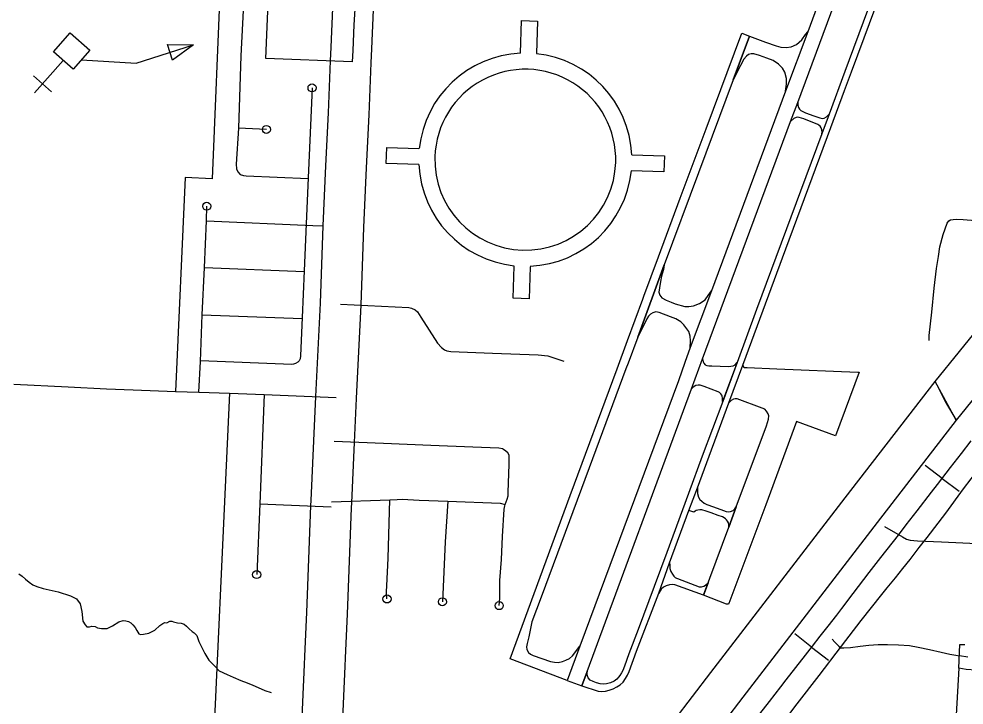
# Model space of a CAD drawing. Extents: x 653372 to 905732, y 627442 to 787275.
# Drawn here: x 687453 to 693304, y 745880 to 750128 of the extents above; entities that cross this region are included whole.
import ezdxf

# ---------------------------------------------------------------- set-up
doc = ezdxf.new("R2010")
doc.units = 0
for name, color, linetype in [('15', 7, 'Continuous'), ('33', 7, 'Continuous'), ('34', 7, 'Continuous'), ('35', 7, 'Continuous'), ('40', 7, 'Continuous'), ('45', 7, 'Continuous'), ('57', 7, 'Continuous'), ('6', 7, 'Continuous')]:
    doc.layers.add(name, color=color, linetype=linetype)

msp = doc.modelspace()

# ---------------------------------------------------------------- linework, layer by layer
at = {"layer": '15'}
for points in [[(689188.4, 745370.5), (689213.6, 745945.1), (689218.8, 746083.4), (689225.2, 746227.7), (689234.5, 746453.4), (689260.3, 747114.7), (689262.6, 747146.1), (689279.7, 747516.4), (689291.3, 747789.3), (689319, 748367.6), (689337.3, 748846.3), (689353.3, 749217.9), (689369.5, 749545.3), (689382.3, 749867.3), (689386.5, 749952.9), (689396.2, 750194.9)], [(689645.9, 750183.4), (689636.3, 749941.9), (689632.1, 749856.3), (689619.2, 749534.1), (689603, 749206.3), (689587.1, 748836.1), (689568.8, 748356.9), (689541, 747778), (689529.4, 747505.3), (689512.2, 747131.3), (689510, 747100.7), (689484.3, 746443.4), (689475, 746217), (689468.6, 746073.2), (689463.4, 745935), (689438.2, 745359.4)], [(693255.3, 747643), (693125.3, 747883.4), (693577.6, 748439.7), (693782.1, 748722.2), (693910, 748955), (694023, 749162.6), (694325.7, 749716.7), (694531.2, 750092.3), (694781, 750027.9)], [(694781, 750027.9), (694545.1, 749596.7), (694242.5, 749042.9), (694129.3, 748835), (693993.7, 748588.1), (693776.2, 748287.7), (693255.3, 747643)], [(690135.7, 743844.7), (690289.8, 744101.9), (690437.4, 744346.9), (691024.6, 745152.6), (691135.2, 745305.1), (691508.8, 745784.9), (691735.9, 746080.8), (692567.3, 747162.9), (693125.3, 747883.4), (693186.7, 747758.5), (693255.3, 747643)], [(693255.3, 747643), (692765.2, 747010.2), (691934.1, 745928.5), (691706.5, 745632), (691335.1, 745154.9), (691226.9, 745005.6), (690645.9, 744208.4), (690504.1, 743973.1), (690352.8, 743720.6)]]:
    msp.add_lwpolyline(points, dxfattribs=at)
at = {"layer": '33'}
for points in [[(688851.9, 750381.6), (688827.3, 749899.1), (688811.5, 749450.7), (688797.9, 749228.5), (688799.3, 749199.4), (688808, 749180.6), (688822.6, 749165.1), (688843.3, 749157.5), (688860.6, 749155.8), (689243.8, 749139.1)], [(689267.7, 749700.5), (689244, 749144.6), (689232, 748858.1), (689218.6, 748568.6), (689206.4, 748278.5), (689195.5, 748041.1), (689193.2, 748022.6), (689187.7, 748010.6), (689178.7, 748002.8), (689164.6, 747993.9), (689152.9, 747990.2), (689141.8, 747988.8), (688578.1, 748012)], [(688985.2, 749443.2), (688811.5, 749450.7)], [(688567.7, 747817.2), (688577.8, 748006.3), (688587, 748296.5), (688601, 748588.9), (688614.7, 748877.3), (688615.9, 748968.2)], [(693087, 748137.9), (693088.2, 748167.3), (693104.4, 748311.9), (693119.3, 748461.4), (693134.1, 748582.1), (693145.1, 748656.7), (693154, 748716.2), (693175.4, 748792), (693199.1, 748863), (693209.9, 748878.6), (693220.4, 748883.9), (693236.4, 748886.6), (693255.6, 748887.6), (693298.5, 748885.5), (693374, 748880.1), (693495.7, 748874), (693825.8, 748858.9), (694044.5, 748852.7)], [(688614.7, 748877.3), (689273.4, 748848.8), (689337.3, 748846.2)], [(688601, 748588.9), (689218.4, 748563)], [(689443.9, 748362.2), (689866.6, 748342), (689884.3, 748336.4), (689905.7, 748326.8), (689920.6, 748313.6), (689941.4, 748282.3), (690045, 748119.5), (690068.5, 748093.3), (690088.5, 748078.6), (690101.1, 748073.1), (690126.5, 748069.8), (690385.4, 748058.2), (690667.9, 748048.5), (690727, 748042.3), (690825.8, 748008.5)], [(688587, 748296.5), (689206.2, 748272.7)], [(687422.5, 747866.1), (687758.2, 747849.1), (687994.4, 747838.5), (688161.1, 747832.4), (688421.4, 747822.2), (688567.7, 747817.2), (688755.9, 747811), (688971.3, 747803.2), (689416.2, 747783.7)], [(688971.3, 747803.2), (688944.2, 747125.3), (688924.9, 746687.9)], [(690426.4, 746495.8), (690430.5, 746542.6), (690430.4, 746650.4), (690441, 746782.3), (690445.9, 746923.3), (690456.3, 747093.6), (690460.9, 747113.3), (690463.7, 747122.3), (690476, 747153.8), (690481.2, 747174.8), (690482.5, 747196.6), (690488.5, 747371.8), (690488.4, 747414.2), (690488.1, 747427.4), (690479.3, 747442.2), (690467.1, 747452.5), (690453.5, 747462.8), (690445.7, 747467), (690424, 747469.7), (690262.2, 747475.8), (690002.4, 747486.3), (689709.6, 747499), (689404.5, 747510.8)], [(692175.5, 745762.6), (692270.7, 745888.2), (692407.9, 746063.6), (692544.8, 746245), (692667.4, 746404.6), (692794.3, 746564.5), (692828.3, 746605.9), (692878.5, 746668.8), (692925.3, 746726.4), (692970.4, 746781.7), (693026.5, 746856.5), (693074.9, 746918), (693190.4, 747069), (693300.2, 747217.8), (693538.5, 747527.5)], [(688944.2, 747125.3), (689385.2, 747107.7)], [(689387.4, 747138.7), (689748.7, 747151), (689794.1, 747152.3), (689829.1, 747153.9), (689861.5, 747152.3), (689931.5, 747149.5), (690109.1, 747141.5), (690431.5, 747129.2), (690463.7, 747122.3)], [(689731.5, 746537.1), (689728.9, 746584.1), (689730, 746617.8), (689739.1, 746790.2), (689748.7, 747151)], [(690109.1, 747141.5), (690092.5, 746890), (690074.7, 746519.5)], [(692811.6, 746985.2), (692922.7, 746920.6), (692948.2, 746907.4), (692970, 746900)]]:
    msp.add_lwpolyline(points, dxfattribs=at)
for centre in [(689267.7, 749700.5), (688985.2, 749443.2), (688615.9, 748968.2), (688924.9, 746687.9), (689731.5, 746537.1), (690074.7, 746519.5), (690426.4, 746495.8)]:
    msp.add_circle(centre, 25, dxfattribs=at)
at = {"layer": '34'}
for points in [[(692970, 746900), (693015.9, 746897.7), (693164.1, 746891.3), (693297, 746884.5), (693595.6, 746869.7), (693945.6, 746853.5), (694093.8, 746846.2), (694175.1, 746844.7), (694329.8, 746839.1), (694375.7, 746836.7), (694392.8, 746831.4), (694405.9, 746822.4), (694416, 746808.7), (694419.4, 746793.3), (694421.3, 746729), (694435.6, 746663.5), (694447.6, 746583.6), (694455, 746544.1)], [(692488, 746288.2), (692504.4, 746269.3), (692528.3, 746244.6), (692541.1, 746234.8), (692559.9, 746233.5), (692601.3, 746235.9), (692660.2, 746245), (692714.1, 746250.6), (692772.9, 746254.7), (692830.1, 746254.4), (692898.2, 746252.4), (692966.2, 746248.1), (693019.9, 746239.3), (693090.5, 746223.4), (693161.8, 746207.5), (693215.8, 746195), (693252.5, 746188.1), (693274.8, 746184.6)]]:
    msp.add_lwpolyline(points, dxfattribs=at)
at = {"layer": '35'}
for points in [[(687451.8, 746692.1), (687474.2, 746678.3), (687493.8, 746660.1), (687516.9, 746640.2), (687538.3, 746624.6), (687564.3, 746613.3), (687603.4, 746601.6), (687695.9, 746580.4), (687771.5, 746557.1), (687810.3, 746537.5), (687833.1, 746507), (687842.2, 746460.3), (687849.1, 746398.7), (687862.5, 746376.4), (687874.4, 746365.5), (687889.3, 746364.2), (687904.3, 746369), (687924.4, 746365.7), (687940, 746359.1), (687963.5, 746353.2), (688000.3, 746354.7), (688031.5, 746371.3), (688070.8, 746394.7), (688098.2, 746403.5), (688115.7, 746401.2), (688131.3, 746397.2), (688146, 746389.8), (688157.9, 746376.3), (688173.2, 746360.9), (688182.3, 746342.2), (688194.8, 746321.7), (688205.2, 746317.9), (688224.6, 746319.9), (688258, 746325.1), (688293.7, 746344.2), (688325.2, 746373), (688344, 746385.6), (688355.5, 746390.5), (688368.7, 746390.1), (688388, 746399.3), (688400.3, 746399.8), (688409.8, 746396), (688435, 746389.1), (688457.7, 746387.5), (688475.9, 746380), (688490.5, 746368.1), (688507.5, 746351.8), (688525.5, 746336.4), (688538.3, 746326.4), (688553.6, 746310.1)], [(688553.6, 746310.1), (688567.8, 746273.8), (688604.2, 746200), (688628.3, 746157.2), (688652.2, 746136.3), (688667.5, 746118.3), (688693, 746093), (688742.3, 746068.7), (688778.6, 746052.7), (688826.2, 746032.8), (688867, 746018.5), (688901.6, 746004.3), (688934.4, 745988.4), (688975.1, 745970.5), (689015.4, 745958.1)]]:
    msp.add_lwpolyline(points, dxfattribs=at)
at = {"layer": '40'}
for p, q in [((693168.3, 747283.2), (693062.8, 747362.6)), ((693168.3, 747283.2), (693273.8, 747203.9)), ((692360.5, 746239.3), (692256.7, 746320.9)), ((692360.5, 746239.3), (692464.3, 746157.8))]:
    msp.add_line(p, q, dxfattribs=at)
for points in [[(692017.9, 745797.4), (692098.9, 745901.5), (692169.7, 745992.7), (692202.7, 746035.4), (692321.5, 746189.8), (692365.2, 746245.3), (692414.1, 746306.7), (692461.7, 746368.2), (692515.5, 746437.2), (692546.7, 746477.8), (692618, 746569.9), (692683.5, 746656.5), (692717.3, 746700.4), (692788.5, 746792.9), (692897.1, 746931.3), (692946.1, 746995.7), (693013.8, 747083.1), (693102.4, 747197.8), (693140.2, 747245.8), (693219.5, 747351.3), (693287.6, 747438.3), (693347.3, 747515.7)], [(693013.8, 747083.1), (693102.4, 747197.8), (693140.2, 747245.8), (693219.5, 747351.3), (693287.6, 747438.3), (693347.3, 747515.7)], [(692017.9, 745797.4), (692098.9, 745901.5), (692169.7, 745992.7), (692202.7, 746035.4), (692321.5, 746189.8), (692365.2, 746245.3), (692414.1, 746306.7), (692461.7, 746368.2), (692515.5, 746437.2), (692546.7, 746477.8), (692618, 746569.9), (692683.5, 746656.5), (692717.3, 746700.4), (692788.5, 746792.9), (692897.1, 746931.3), (692946.1, 746995.7), (693013.8, 747083.1)]]:
    msp.add_lwpolyline(points, dxfattribs=at)
at = {"layer": '45'}
for points in [[(693384.6, 746094.9), (693377.2, 746095.4), (693317.3, 746101.3), (693270.6, 746109.2), (693278.7, 746254.7), (693308.7, 746254.9)], [(693327.3, 746175.7), (693274.8, 746184.6)]]:
    msp.add_lwpolyline(points, dxfattribs=at)
at = {"layer": '57'}
for p, q in [((690557.7, 749916), (690563.7, 750117.1)), ((690563.7, 750117.1), (690663.7, 750114.1)), ((690663.7, 750114.1), (690657.7, 749913)), ((688372.1, 749969.2), (688533.4, 749967.4)), ((688403.3, 749872), (688372.1, 749969.2)), ((688533.4, 749967.4), (688403.3, 749872)), ((687548.8, 749669.3), (687727.6, 749870.7)), ((687654.7, 749675.6), (687542.5, 749775.2)), ((689726.8, 749231.8), (689729.8, 749331.8)), ((689729.8, 749331.8), (689929.1, 749325.8)), ((689927.8, 749225.8), (689726.8, 749231.8)), ((691246.3, 749286.2), (691449, 749280.1)), ((691449, 749280.1), (691446, 749180.2)), ((691446, 749180.2), (691243.3, 749186.3)), ((690512.1, 748397.9), (690518.1, 748597.1)), ((690618, 748592.4), (690612.1, 748394.9)), ((690612.1, 748394.9), (690512.1, 748397.9))]:
    msp.add_line(p, q, dxfattribs=at)
for points in [[(693030.5, 751632.9), (692932.1, 751669.5), (692336.1, 750046.6), (692198.7, 749679.9), (691739.6, 748445.1), (691608.1, 748093.3), (691575.9, 748000.7), (691535.7, 747887.3), (690925.2, 746243.9), (690846.5, 746032.7)], [(690846.5, 746032.7), (690937.7, 745999.2), (690971.2, 746089), (691615.8, 747837.2), (691685.2, 748023.2), (692230.2, 749493.5), (692274.4, 749610), (692977.4, 751504.3), (693030.5, 751632.9)], [(692873.3, 750631.1), (692565.4, 749802), (692468.1, 749538.1), (692424.3, 749416.8), (692324.3, 749150.5), (692020, 748328.4), (691900.3, 748000.1), (691810, 747760.3), (691682.5, 747420.5), (691598.3, 747189.7), (691463.8, 746825.6), (691385.4, 746614.7), (691286, 746348.4), (691229.3, 746197.3), (691202.3, 746121.7), (691190.7, 746095), (691182.9, 746079), (691173.5, 746062.3), (691165, 746052.5), (691154, 746041), (691138.1, 746028.2), (691115.2, 746018.1), (691090.9, 746011.4), (691071.7, 746010.5), (691052.1, 746012.2), (691027.9, 746018.5), (691007, 746025.1), (690989.9, 746034.8), (690977.7, 746047.8), (690970.5, 746066.5), (690971.2, 746089), (690937.7, 745999.2)], [(690937.7, 745999.2), (691038.5, 745966.7), (691057.6, 745964), (691083.6, 745966.1), (691107.4, 745972.1), (691131.4, 745981.7), (691154.6, 745992.1), (691174.2, 746005.2), (691192.9, 746022.4), (691208.7, 746044.9), (691221.2, 746064.5), (691231.5, 746087.9), (691276.7, 746213), (691413.6, 746572.8), (691481.4, 746761.4), (691601, 747085.2), (691652.9, 747225.5), (691848.4, 747750.1), (691934.2, 747983.8), (692201.1, 748704.1), (692479.9, 749454.4), (692564.1, 749683.8), (692607.6, 749800.5), (692796, 750311.2)], [(690493.9, 746166.5), (690865, 747176.4), (691156.4, 747960.9), (691156.4, 747960.9), (691220, 748136.2), (691315, 748393), (691322.2, 748411.6), (691412.8, 748655.8), (691547.1, 749018.6), (691707.3, 749446.6), (691928.1, 750040.3)], [(691928.1, 750040.3), (691975.8, 750021), (691874.4, 749750.5), (691660.3, 749175.5), (691448, 748604.8), (691284.4, 748158.3), (691224.3, 747995.7), (691210.4, 747960.5), (690983.6, 747348.8), (690686.1, 746548.9), (690628.9, 746396.2), (690609, 746301.8), (690599.9, 746261.5), (690595.7, 746241), (690597.4, 746224.6), (690607.5, 746205.8), (690620, 746194.7), (690636.8, 746186.4), (690743.1, 746149.7), (690767.9, 746145.4), (690791.3, 746144), (690817.8, 746148.9), (690839.4, 746157.5), (690861, 746167.6), (690880, 746184.1), (690925.2, 746243.9), (690846.5, 746032.7), (690493.9, 746166.5)], [(692038.6, 749901.4), (692002.5, 749911.9), (691985.9, 749911.6), (691969.2, 749907.4), (691956.2, 749896.7), (691941.4, 749877.4), (691920.5, 749838.5), (691874.4, 749750.5), (691975.8, 750021), (692074.2, 749983.3)], [(692074.2, 749983.3), (692140.7, 749960), (692169.7, 749952), (692202, 749950.2), (692233, 749955.6), (692265.9, 749969.6), (692299.1, 749997.9), (692323, 750030.4), (692336.1, 750046.6), (692198.7, 749679.9), (692203.9, 749723.2), (692205, 749759.6), (692193.5, 749797.9), (692179.2, 749822), (692155.5, 749846.5), (692122.2, 749870.4), (692083.9, 749884.2), (692038.6, 749901.4)], [(687840.1, 749875.1), (688178.1, 749853.3), (688533.4, 749967.4)], [(692312.3, 749508.2), (692283.8, 749518), (692274.9, 749518.7), (692264.7, 749517.4), (692249.5, 749510.1), (692230.2, 749493.5), (692274.4, 749610), (692275.1, 749594.2), (692278.7, 749579.4), (692284.9, 749569.5), (692293.6, 749561.2), (692302.3, 749555.6), (692322.3, 749546.1)], [(692322.3, 749546.1), (692373.3, 749528.3), (692410.6, 749514.2), (692426.8, 749511.7), (692438.2, 749513.8), (692451.4, 749521.5), (692459.8, 749529.8), (692468.1, 749538.1), (692424.3, 749416.8), (692425.4, 749426.9), (692423, 749440.4), (692420.1, 749452.3), (692413.1, 749462.6), (692405.3, 749470.6), (692398.9, 749474), (692312.3, 749508.2)], [(691487.3, 748282.7), (691416.2, 748310.1), (691395, 748313.9), (691377.5, 748308.9), (691362.2, 748299.9), (691350.7, 748286.8), (691339.9, 748270.5), (691313, 748216), (691284.4, 748158.3), (691448, 748604.8), (691443.2, 748575.7), (691431.7, 748535), (691424.3, 748502), (691417.7, 748463.4), (691414.4, 748435.1), (691420.2, 748416.7), (691433.2, 748400.5), (691458.8, 748386.3), (691490.9, 748374.3), (691515.9, 748364.8)], [(691515.9, 748364.8), (691575.4, 748347.2), (691600.7, 748346.5), (691629.3, 748351.1), (691666.8, 748365), (691701.5, 748389.3), (691719.7, 748416.4), (691739.6, 748445.1), (691608.1, 748093.3), (691610.9, 748134.3), (691607.8, 748163.6), (691599.2, 748191.6), (691569.6, 748234.3), (691549.7, 748253.1), (691519.4, 748270.6), (691487.3, 748282.7)], [(691694.2, 747852.4), (691670.4, 747859.4), (691657.7, 747860.3), (691644.3, 747858.1), (691633.1, 747851.9), (691625.5, 747845.9), (691615.8, 747837.2), (691685.2, 748023.2), (691688.9, 748005.7), (691692.1, 747995.7), (691700.3, 747986.3), (691711.5, 747981.7), (691724.9, 747980.8), (691743.2, 747980.8)], [(691743.2, 747980.8), (691845.4, 747976.8), (691873.7, 747979.7), (691886, 747987.1), (691900.3, 748000.1), (691808.6, 747760)], [(692054.2, 747717.5), (691899.3, 747774.8), (691892.8, 747776.1), (691886.2, 747775.2), (691876.3, 747773.8), (691862.3, 747765.5), (691855, 747758.6), (691848.4, 747750.1), (691934.2, 747983.8), (691939.2, 747973.6), (691945.7, 747970.6), (691961.6, 747970.7), (692144.3, 747961.9), (692646.5, 747941.4), (692654, 747940.5), (692508.5, 747546.8)], [(691808.6, 747760), (691808.5, 747779.7), (691806, 747793.2), (691804.1, 747798.9), (691797.3, 747806.9), (691790.4, 747814.2), (691781.4, 747818.7), (691694.2, 747852.4)], [(692508.5, 747546.8), (692266.9, 747635.9), (692077.3, 747119.6), (691848.6, 746509.5), (691846.3, 746504.1), (691834.2, 746504.5), (691691.5, 746561.2), (691847.1, 746981), (691893.3, 747106.5), (692080.1, 747608.3), (692092.3, 747649.6), (692095.1, 747670.3), (692091.1, 747683.6), (692081.8, 747700.3), (692071.2, 747711.6), (692054.2, 747717.5)], [(691681.5, 747089.1), (691669, 747088.8), (691655.9, 747087.1), (691646, 747084.1), (691639.3, 747079.9), (691631.9, 747073.3), (691601, 747085.2), (691652.9, 747225.5), (691653.5, 747190.5), (691659.9, 747167.3), (691668.2, 747153.3), (691680.5, 747141.4), (691695.5, 747130)], [(691695.5, 747130), (691711.5, 747122.5), (691753.7, 747106.3), (691814.6, 747083.7), (691832, 747078.8), (691844.5, 747076.8), (691858.2, 747078), (691874.3, 747085.2), (691883.9, 747094.1), (691893.3, 747106.5), (691847.1, 746981), (691847.6, 746989.7), (691847, 746997.1), (691844.9, 747008.2), (691840, 747018.2), (691834.3, 747027.4), (691827.3, 747033.9), (691819.6, 747039.6), (691808.5, 747044.5), (691781.9, 747054.2), (691737.5, 747070.7), (691707.5, 747081.4), (691681.5, 747089.1)], [(691512.6, 746624.9), (691511.6, 746625.2), (691500.2, 746627.2), (691480.4, 746623.9), (691458.8, 746618), (691443.2, 746609.7), (691429.8, 746598.6), (691413.6, 746572.8), (691481.4, 746761.4), (691482.4, 746747.2), (691483.4, 746725.2), (691488.3, 746707), (691498.8, 746690.8), (691506.7, 746678.5), (691515.7, 746670.5), (691524.4, 746665.9), (691529.1, 746664.1)], [(691529.1, 746664.1), (691664.1, 746612.4), (691678.3, 746612), (691693.7, 746615.3), (691703.8, 746621.6), (691719, 746637.6), (691691.5, 746561.2), (691512.6, 746624.9)]]:
    msp.add_lwpolyline(points, dxfattribs=at)
msp.add_lwpolyline([(687891.9, 749933.5), (687788.3, 749816.8), (687667.2, 749924.2), (687770.8, 750040.9)], close=True, dxfattribs=at)
for radius, start, end in [(660, 92.61967, 173.95183), (660, 2.63115, 83.94037), (560, 358.28003, 178.28003), (560, 178.28003, 358.28003), (660, 182.61966, 263.95182), (660, 272.59689, 353.92892)]:
    msp.add_arc((690587.9, 749256), radius, start, end, dxfattribs=at)
at = {"layer": '6'}
for points in [[(688416.5, 755402.8), (688389.5, 754444.1), (688771.7, 754428.8), (688702.5, 753109.9), (688321.9, 753131.2), (688264.2, 751816.3), (688773.3, 751765.3), (688776.2, 751644.4), (688700.4, 750386.2), (688649.8, 749137.7), (688482, 749146.2), (688421.4, 747822.2)], [(689532.1, 750188), (689526, 750091.5), (689519.7, 749933), (689516.4, 749861.1), (688981.9, 749882.3), (689003, 750375.9)], [(688755.9, 747811), (688634.6, 745169.5)], [(693270.6, 746109.2), (693205.7, 744955.5), (694490.4, 744879.9), (694421.7, 743192.3)]]:
    msp.add_lwpolyline(points, dxfattribs=at)

doc.saveas('drawing.dxf')
